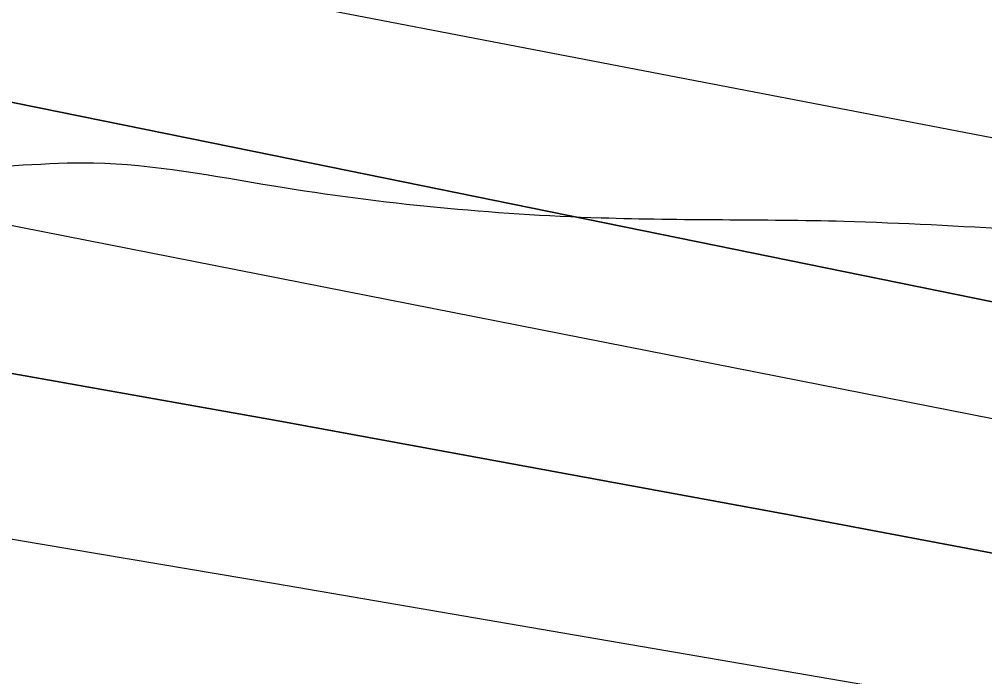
# Model space of a CAD drawing. Extents: x 3329332 to 3367211, y 631066 to 656469.
# Drawn here: x 3338292.7 to 3338425.4, y 648310.9 to 648401.2 of the extents above; entities that cross this region are included whole.
import ezdxf

# ---------------------------------------------------------------- set-up
doc = ezdxf.new("R2010")
doc.units = 0
for name, color, linetype in [('V-RIVR-EDGE', 7, 'Continuous'), ('V-TOPO-DPTH', 7, 'Continuous'), ('V-TOPO-MINR', 7, 'Continuous'), ('V-TOPO-WATR', 7, 'Continuous')]:
    doc.layers.add(name, color=color, linetype=linetype)

msp = doc.modelspace()

# ---------------------------------------------------------------- linework, layer by layer
at = {"layer": 'V-RIVR-EDGE'}
msp.add_spline([(3343636.8271070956, 646843.3989800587), (3343622.1108212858, 646851.5792317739), (3343608.9428611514, 646858.5922459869), (3343596.5399541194, 646861.3375356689), (3343585.2946953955, 646861.7531449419), (3343568.24393458, 646866.8367453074), (3343554.697763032, 646877.7287245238), (3343538.057816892, 646892.1185805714), (3343529.147033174, 646895.6308411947), (3343519.467360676, 646901.8596239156), (3343506.6900779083, 646910.0350810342), (3343488.8790585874, 646921.325408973), (3343476.1027347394, 646929.8886666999), (3343464.099135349, 646937.2866047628), (3343456.7481843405, 646944.2852351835), (3343449.7850339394, 646951.2829066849), (3343444.7484206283, 646953.23437568), (3343437.386921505, 646955.9671994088), (3343424.9830555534, 646958.3246884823), (3343409.480620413, 646962.2410513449), (3343396.697584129, 646968.089704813), (3343383.5277061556, 646974.3271178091), (3343375.7774475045, 646976.6730998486), (3343358.7228510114, 646980.205497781), (3343342.4448146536, 646984.1237784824), (3343324.996664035, 646985.3303316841), (3343315.3045255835, 646986.5177064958), (3343304.843498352, 646990.4216034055), (3343288.9638107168, 646998.60473188), (3343275.4109267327, 647006.7821068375), (3343264.954694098, 647012.6250067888), (3343248.681452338, 647018.4822905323), (3343233.954618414, 647022.3967355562), (3343209.925364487, 647028.2731976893), (3343162.260410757, 647042.3519666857), (3343147.918500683, 647045.1020509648), (3343128.926818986, 647049.4148447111), (3343116.5229530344, 647051.7723337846), (3343106.4526031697, 647056.8386736), (3343102.5793916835, 647058.7872658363), (3343086.688197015, 647062.3167870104), (3343081.258988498, 647062.3302118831), (3343073.506812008, 647063.9005927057), (3343064.593151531, 647066.249451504), (3343053.7481593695, 647071.7055097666), (3343047.940739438, 647075.5978996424), (3343041.7426421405, 647078.3278466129), (3343029.344529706, 647083.0121393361), (3343020.0488221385, 647087.6887607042), (3343006.4940203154, 647095.090534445), (3342971.6236099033, 647107.974257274), (3342951.4790744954, 647116.5557344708), (3342937.1515482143, 647125.1228278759), (3342928.2455590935, 647130.5740915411), (3342903.0586568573, 647138.7802340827), (3342877.487789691, 647148.5385379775), (3342858.8954156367, 647157.5039801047), (3342849.609297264, 647166.0586075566), (3342844.19159578, 647170.7256397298), (3342831.7934833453, 647175.4099324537), (3342823.655424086, 647177.7568734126), (3342803.887182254, 647181.6837843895), (3342796.52568313, 647184.4166081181), (3342787.2309344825, 647189.4810300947), (3342775.609382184, 647194.5512055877), (3342758.944504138, 647198.858245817), (3342732.97337041, 647203.5761007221), (3342721.3451056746, 647205.9316719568), (3342697.703652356, 647211.8071751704), (3342663.989931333, 647221.973416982), (3342635.705418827, 647232.1262339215), (3342620.593661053, 647237.2050396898), (3342601.9840264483, 647239.1900708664), (3342563.6166981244, 647249.3678197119), (3342526.798654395, 647258.7661316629), (3342490.762924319, 647270.8771300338), (3342457.056874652, 647284.1457767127), (3342444.661638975, 647289.9934712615), (3342438.029712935, 647274.1099479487), (3342415.16769651, 647281.5347357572), (3342391.925550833, 647292.0628873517), (3342329.1699355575, 647319.7520755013), (3342295.0780031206, 647333.7972823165), (3342283.068650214, 647338.8684167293), (3342254.791809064, 647352.1236385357), (3342236.19751717, 647360.3134794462), (3342218.3759497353, 647367.3380006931), (3342205.204153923, 647372.7998124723), (3342191.64743426, 647379.4259849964), (3342179.2579521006, 647387.6004831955), (3342172.2852125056, 647390.720148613), (3342149.820585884, 647402.0219835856), (3342116.8997266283, 647419.1667185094), (3342096.3664316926, 647427.3613540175), (3342074.6726116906, 647436.7222681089), (3342056.4594079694, 647442.1965458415), (3342048.7110671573, 647445.3181290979), (3342046.3909759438, 647448.0384868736), (3342044.4577264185, 647450.3700851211), (3342038.2586702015, 647452.712231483), (3342007.6463951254, 647462.4830013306), (3341964.2482070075, 647476.9390228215), (3341952.242689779, 647483.5613596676), (3341946.042674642, 647485.5157054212), (3341937.125178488, 647486.313361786), (3341928.594524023, 647486.7222586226), (3341922.397385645, 647489.8400062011), (3341906.513862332, 647496.4719322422), (3341894.505468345, 647501.9308672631), (3341878.2379801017, 647510.1149546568), (3341870.0932084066, 647509.7472913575), (3341856.9137412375, 647512.1066982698), (3341848.000080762, 647514.4555570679), (3341827.073231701, 647520.324347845), (3341821.2638939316, 647523.4411365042), (3341814.6789549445, 647526.5598430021), (3341810.025347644, 647526.571350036), (3341806.5332243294, 647525.8043790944), (3341795.289883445, 647526.9955895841), (3341774.7450814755, 647530.5366177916), (3341748.7854547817, 647539.9080799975), (3341739.1000287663, 647543.8100590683), (3341723.2049984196, 647545.7883778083), (3341703.4377155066, 647550.1030893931), (3341688.708963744, 647553.2419331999), (3341675.143613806, 647556.3779002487), (3341665.0684693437, 647559.505237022), (3341655.7785152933, 647566.5086620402), (3341650.35985489, 647570.787893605), (3341641.0583938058, 647573.1377113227), (3341619.3521078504, 647577.4572175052), (3341603.0731125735, 647580.9876975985), (3341588.7244900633, 647581.0231776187), (3341577.8641551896, 647580.2744261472), (3341570.499779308, 647581.843848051), (3341563.913881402, 647584.5747539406), (3341550.35620282, 647590.8131258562), (3341537.182489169, 647595.4993364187), (3341511.9936690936, 647602.9298777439), (3341494.1644303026, 647606.8519941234), (3341474.01126462, 647611.9432658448), (3341452.3126500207, 647619.3651768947), (3341435.647771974, 647623.672217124), (3341426.7293169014, 647624.0820728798), (3341409.6747204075, 647627.6144708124), (3341399.593822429, 647628.4150039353), (3341382.156219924, 647633.887363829), (3341364.3346524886, 647640.9118850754), (3341355.4209920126, 647643.2607438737), (3341344.179568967, 647645.2275555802), (3341336.034797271, 647644.8598922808), (3341320.5266086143, 647646.449451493), (3341290.677468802, 647651.176895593), (3341274.0145085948, 647656.2595370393), (3341268.5862589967, 647656.6607625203), (3341256.951281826, 647656.301729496), (3341232.5255970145, 647658.6889450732), (3341211.979836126, 647661.842172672), (3341186.0144559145, 647668.8868312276), (3341159.6564804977, 647673.9934456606), (3341146.4731776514, 647674.8016501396), (3341117.007043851, 647677.589132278), (3341103.433063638, 647677.2348938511), (3341097.616054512, 647677.2492776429), (3341091.8028810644, 647678.8148638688), (3341087.9296695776, 647680.7634561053), (3341085.2198599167, 647682.7091715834), (3341079.7954459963, 647684.661599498), (3341055.366884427, 647685.8854132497), (3341036.3684902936, 647687.4836027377), (3341024.7306363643, 647685.9611678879), (3341011.1547383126, 647684.8313282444), (3340999.5255146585, 647686.7990988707), (3340985.1855224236, 647690.3247843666), (3340953.8005228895, 647701.2608738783), (3340935.5930726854, 647709.0619552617), (3340923.584678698, 647714.5208902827), (3340917.0016575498, 647718.4151979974), (3340910.7968478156, 647718.4305407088), (3340908.0793667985, 647717.2738513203), (3340903.8135601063, 647717.2843994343), (3340894.5092222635, 647718.4708153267), (3340882.4893212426, 647719.2761430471), (3340860.789747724, 647726.3102534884), (3340855.75697009, 647729.812924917), (3340851.89047104, 647734.4761214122), (3340848.4060190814, 647736.811555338), (3340842.5909277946, 647737.6015403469), (3340826.314809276, 647742.2954222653), (3340811.5946877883, 647748.9244715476), (3340794.9432346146, 647758.6607202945), (3340781.396104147, 647769.1648989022), (3340774.827466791, 647778.8762157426), (3340770.949460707, 647778.8858049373), (3340766.3035247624, 647781.9997168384), (3340765.154506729, 647787.8196027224), (3340765.1631370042, 647791.3098081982), (3340761.6815618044, 647794.8086439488), (3340748.8985255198, 647800.6572974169), (3340736.8843780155, 647803.7894287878), (3340725.2589900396, 647807.3084018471), (3340719.4477344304, 647809.6495892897), (3340716.353959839, 647813.1474661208), (3340707.8348124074, 647818.2099702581), (3340686.534546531, 647829.8967290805), (3340660.9655972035, 647840.4306341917), (3340654.377781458, 647842.3859388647), (3340636.5533372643, 647848.2470582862), (3340626.477233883, 647850.986594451), (3340619.1090223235, 647851.0048139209), (3340608.2458106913, 647849.0926606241), (3340603.203443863, 647848.7173259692), (3340600.494593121, 647851.0508420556), (3340597.786701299, 647853.7721587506), (3340589.6467242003, 647855.343498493), (3340581.5086649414, 647857.6904394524), (3340569.1143881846, 647863.9259346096), (3340561.3708419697, 647868.9865209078), (3340557.892143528, 647873.6487584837), (3340534.6413675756, 647880.686704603), (3340500.541763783, 647891.6295065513), (3340470.702213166, 647900.2349567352), (3340445.522023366, 647911.1557035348), (3340419.5623966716, 647920.5271657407), (3340404.067632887, 647927.5459334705), (3340372.685510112, 647939.6454248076), (3340342.4696659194, 647952.9054412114), (3340306.057642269, 647969.6710058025), (3340282.828921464, 647985.6283659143), (3340275.0940055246, 647994.1791576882), (3340268.900702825, 647998.8481077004), (3340258.823640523, 648001.199843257), (3340240.223595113, 648007.0628805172), (3340208.8366777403, 648017.2233688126), (3340162.736351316, 648036.7275106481), (3340150.3468691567, 648044.9020088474), (3340132.923650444, 648056.1913778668), (3340120.1463676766, 648064.3668349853), (3340103.8769615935, 648071.7753211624), (3340062.4148997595, 648085.063146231), (3340020.562160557, 648097.1885283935), (3340008.159253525, 648099.9338180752), (3339970.575197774, 648113.2120539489), (3339931.446652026, 648129.2087297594), (3339889.974042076, 648138.2307481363), (3339851.5961656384, 648144.1426902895), (3339826.794187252, 648151.1844720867), (3339779.131151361, 648166.0388423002), (3339750.4607560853, 648176.9682193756), (3339726.4410913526, 648186.7226875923), (3339710.1716852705, 648194.1311737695), (3339698.5520508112, 648199.9769504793), (3339684.9905365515, 648204.6641199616), (3339657.470118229, 648210.1614117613), (3339640.4049736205, 648209.4280030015), (3339598.1414197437, 648212.2471294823), (3339566.358071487, 648218.9183712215), (3339519.0713291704, 648229.118175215), (3339492.7200661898, 648236.9393939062), (3339468.307806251, 648244.7558180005), (3339451.6400514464, 648247.899456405), (3339423.72320224, 648249.9075016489), (3339391.1489100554, 648250.3758514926), (3339356.2621980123, 648256.6669639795), (3339323.3125711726, 648262.1776806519), (3339267.0929899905, 648266.970331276), (3339191.493926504, 648276.0767345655), (3339142.6492693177, 648283.5657699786), (3339080.627062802, 648294.1898135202), (3339050.0051985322, 648300.0825772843), (3339012.788806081, 648305.2160414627), (3338936.4160592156, 648315.0999638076), (3338861.5935558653, 648324.5922498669), (3338841.0430003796, 648325.8064744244), (3338779.400923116, 648333.3271541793), (3338716.984203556, 648341.237552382), (3338619.6702238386, 648351.1732563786), (3338573.9260536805, 648357.879019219), (3338540.2008256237, 648363.3916537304), (3338502.213626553, 648370.4660387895), (3338454.128268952, 648371.3605460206), (3338406.04578811, 648373.4184550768), (3338372.6958947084, 648373.8887227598), (3338327.7215722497, 648378.2657641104), (3338302.9100046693, 648381.4295398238), (3338283.518056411, 648380.7018845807), (3338273.82495904, 648381.5014587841), (3338260.6522043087, 648386.5754699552), (3338248.6428514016, 648391.646604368), (3338238.5715426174, 648396.3251435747), (3338223.4501956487, 648397.5259432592), (3338149.397539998, 648404.6895078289), (3338106.754815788, 648410.9997987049), (3338090.4815740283, 648416.8570824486), (3338075.7662471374, 648425.4251347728), (3338068.017906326, 648428.5467180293), (3338061.041331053, 648430.1151810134), (3338050.188667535, 648432.4688344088), (3338042.0563617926, 648437.1425790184), (3338023.077146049, 648446.4967806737), (3338014.178828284, 648455.0504492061), (3338009.5482350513, 648464.3691708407), (3338008.012375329, 648470.5778162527), (3338005.6980376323, 648475.6249776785), (3338000.2832129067, 648481.4554116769), (3337993.311432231, 648484.962877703), (3337977.799407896, 648485.0012344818), (3337963.842421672, 648486.5869580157), (3337952.2227872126, 648492.4327347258), (3337934.79860958, 648503.3343031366), (3337924.3558018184, 648514.6064116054), (3337915.4689910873, 648527.8136874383), (3337906.963268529, 648538.3054000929), (3337897.6704377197, 648544.1454232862), (3337885.6534134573, 648546.1141528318), (3337868.6055294, 648552.3611550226), (3337833.747584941, 648570.2862857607), (3337831.4265348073, 648572.6188429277), (3337828.3413904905, 648579.6069252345), (3337825.256246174, 648586.595007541), (3337821.7775477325, 648591.257245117), (3337805.128012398, 648601.7690950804), (3337772.198522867, 648615.4236245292), (3337745.0716586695, 648623.2467610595), (3337725.3043757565, 648627.561472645), (3337697.3971157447, 648633.4475239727), (3337655.9264236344, 648643.2451435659), (3337633.050982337, 648645.2407228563), (3337587.683105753, 648647.2919194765), (3337530.6735395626, 648646.2694788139), (3337482.1965456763, 648645.6137425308), (3337469.4000845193, 648646.0331874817), (3337459.3258989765, 648649.5483248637), (3337449.6337605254, 648650.7356996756), (3337425.977923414, 648650.7941937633), (3337387.1921090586, 648648.5632820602), (3337346.0785321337, 648645.9503232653), (3337294.491462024, 648642.1998534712), (3337235.915350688, 648634.9764387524), (3337203.720228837, 648631.9536242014), (3337180.834239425, 648629.6833967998), (3337120.3162482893, 648621.3013748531), (3337079.5770471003, 648613.2582486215), (3337041.950798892, 648609.4732577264), (3337018.288249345, 648606.8171475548), (3336982.5914149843, 648599.1493559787), (3336951.5549003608, 648594.1846616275), (3336908.505197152, 648592.7398992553), (3336875.1648929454, 648597.088173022), (3336858.1045429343, 648598.2937673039), (3336851.1308444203, 648601.025632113), (3336844.931788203, 648603.367778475), (3336839.116696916, 648604.1577634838), (3336830.97288414, 648604.1779007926), (3336822.0457987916, 648601.0975510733), (3336811.5607985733, 648595.3064327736), (3336803.0243905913, 648593.38852596), (3336796.0430207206, 648593.017985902), (3336789.068363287, 648595.3620501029), (3336779.3743069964, 648595.773823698), (3336757.2572063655, 648590.787074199), (3336729.690759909, 648577.6699367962), (3336702.1377383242, 648569.9820079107), (3336685.851071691, 648570.4100831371), (3336673.8330885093, 648571.991012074), (3336663.7483548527, 648571.2403427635), (3336652.882266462, 648568.1647876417), (3336636.9603863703, 648559.2846893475), (3336627.2586587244, 648556.5940580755), (3336614.4593208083, 648555.8501012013), (3336584.9759264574, 648551.6571723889), (3336546.1862764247, 648547.8750582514), (3336510.1064360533, 648542.1472286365), (3336477.9017250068, 648535.2464080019), (3336448.4029879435, 648524.8486694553), (3336423.931274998, 648508.6214558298), (3336410.7115332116, 648494.6932371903), (3336400.5932373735, 648480.3695465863), (3336397.4630238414, 648469.1310002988), (3336394.711021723, 648454.0134890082), (3336388.0781367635, 648437.7421650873), (3336381.4500464, 648423.409844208), (3336375.9901524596, 648411.0136496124), (3336372.482686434, 648404.0418689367), (3336364.323530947, 648397.8571965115), (3336361.2134547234, 648394.762463), (3336359.6555398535, 648392.0516944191), (3336357.7011941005, 648385.8516792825), (3336351.0903642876, 648378.4997693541), (3336344.851033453, 648364.5542901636), (3336339.7981185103, 648359.9131488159), (3336331.2597926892, 648357.2196407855), (3336326.2116723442, 648354.5175024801), (3336319.2197543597, 648349.8811557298), (3336309.8904846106, 648340.9847558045), (3336302.5136427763, 648337.5127697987), (3336295.1348831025, 648333.2651825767), (3336286.9699740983, 648324.753706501), (3336280.3696924, 648321.6676032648), (3336267.1739236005, 648317.4343998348), (3336257.8667089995, 648317.457413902), (3336251.6618992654, 648317.4727566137), (3336242.352766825, 648316.7201694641), (3336231.4924319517, 648315.9714179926), (3336219.8584136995, 648316.0001855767), (3336194.6504152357, 648315.6747147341), (3336165.5749588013, 648319.6246397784), (3336148.122013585, 648318.8921899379), (3336131.0530332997, 648316.6075787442), (3336112.040255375, 648312.3887591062), (3336101.9488092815, 648308.9234855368), (3336086.414729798, 648300.0424283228), (3336075.546723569, 648296.1912719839), (3336060.4167463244, 648293.9018661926), (3336047.620285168, 648294.3213111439), (3336032.5056506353, 648298.2367150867), (3336021.6558638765, 648301.7537703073), (3336016.2304910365, 648303.3183976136), (3336006.536434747, 648303.7301712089), (3335978.6195855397, 648305.7382164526), (3335940.2158182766, 648301.1795421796), (3335891.725399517, 648295.0945973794), (3335848.668024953, 648290.5474301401), (3335790.1091741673, 648290.304426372), (3335753.2671574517, 648290.0077231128), (3335726.4993262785, 648286.1958824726), (3335694.691046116, 648282.7843083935), (3335674.8959545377, 648275.8528023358), (3335659.375299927, 648272.4009536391), (3335636.485474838, 648268.5795238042), (3335620.5808552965, 648266.6798364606), (3335591.8816924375, 648265.9751952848), (3335557.760033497, 648267.9985832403), (3335544.1870122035, 648268.0321454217), (3335523.2429025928, 648266.920525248), (3335504.6208020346, 648263.8641485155), (3335489.879584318, 648261.9615844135), (3335466.2323774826, 648265.5102839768), (3335442.1868219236, 648264.7941357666), (3335411.550573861, 648264.8698904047), (3335377.8042495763, 648261.8509115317), (3335309.145322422, 648254.6524287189), (3335266.481501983, 648252.4311062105), (3335243.9861899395, 648251.3233217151), (3335220.7162355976, 648250.6052556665), (3335202.4953605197, 648252.9771285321), (3335190.085741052, 648253.0078139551), (3335171.0777577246, 648250.7279973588), (3335140.040284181, 648245.3755023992), (3335097.7364556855, 648231.9070033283), (3335079.888997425, 648228.4609081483), (3335074.8475895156, 648228.4733741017), (3335068.641820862, 648228.100916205), (3335061.6614099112, 648228.1181767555), (3335052.348441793, 648225.8143871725), (3335042.2617902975, 648224.2881166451), (3335032.1655496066, 648218.883840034), (3335022.075062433, 648215.8063670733), (3335003.0651612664, 648212.7509492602), (3334965.832467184, 648211.2918030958), (3334950.711120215, 648212.4926027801), (3334915.8148189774, 648214.905709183), (3334852.211683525, 648213.5117695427), (3334793.257360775, 648210.1673198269), (3334744.7774901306, 648208.3481817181), (3334710.648159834, 648207.2691648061), (3334677.2905950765, 648204.6370276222), (3334638.509575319, 648204.3451189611), (3334608.649887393, 648204.8067563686), (3334566.769339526, 648205.6859208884), (3334543.1135024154, 648205.7444149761), (3334524.8839970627, 648204.6260823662), (3334499.6721629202, 648202.7494090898), (3334450.4205267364, 648202.4833912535), (3334410.477064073, 648202.5821599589), (3334380.228616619, 648202.6569556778), (3334353.8668055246, 648206.2123676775), (3334344.5576730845, 648205.4597805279), (3334325.5516075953, 648203.9555651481), (3334283.271752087, 648200.1820812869), (3334254.566835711, 648197.1506364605), (3334219.268350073, 648193.7476926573), (3334183.2000167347, 648192.6734703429), (3334158.3779010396, 648191.5714393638), (3334149.457528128, 648191.205693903), (3334137.0402373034, 648188.1339744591), (3334128.501911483, 648185.440466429), (3334111.044171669, 648182.7690135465), (3334081.563654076, 648179.7394865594), (3334057.1293389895, 648178.636496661), (3334040.8436312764, 648179.4523724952), (3334029.993844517, 648182.969427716), (3334019.911028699, 648182.9943596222), (3333987.3213938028, 648177.2578997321), (3333955.1224362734, 648172.6838827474), (3333933.013006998, 648170.799538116), (3333908.970328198, 648171.2467917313), (3333889.5831745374, 648172.4581395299), (3333868.256058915, 648173.2864813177), (3333818.617581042, 648173.4092230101), (3333772.0776723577, 648171.973090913), (3333733.678699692, 648169.3534196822), (3333687.913433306, 648167.5275691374), (3333647.9594225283, 648163.3605311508), (3333617.3135852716, 648159.5582797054), (3333590.539041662, 648153.0318348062), (3333562.604931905, 648148.059469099), (3333531.5645816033, 648141.5435723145), (3333511.0063547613, 648139.6553920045), (3333488.8978844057, 648138.1588479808), (3333475.711704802, 648137.8036506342), (3333461.743211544, 648134.7357668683), (3333439.4028820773, 648130.067855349)], degree=3, dxfattribs=at)
at = {"layer": 'V-TOPO-DPTH'}
for points in [[(3338499.615561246, 648347.5108614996), (3338413.6531906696, 648365.0120850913), (3338327.6856941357, 648382.4880646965), (3338241.7105086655, 648399.9261783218), (3338155.7301972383, 648417.3390479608), (3337988.4401911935, 648451.1805357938), (3337986.097511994, 648451.6332590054), (3337981.395708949, 648452.4432479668), (3337979.036585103, 648452.800513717), (3337910.249906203, 648462.6060680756), (3337873.453461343, 648467.4720895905), (3337836.603127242, 648471.8405135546), (3337799.67195928, 648475.4625411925), (3336997.5850886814, 648535.2778663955)], [(3336997.5850886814, 648535.2778663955), (3337799.67195928, 648475.4625411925), (3337836.603127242, 648471.8405135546), (3337873.453461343, 648467.4720895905), (3337910.249906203, 648462.6060680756), (3337979.036585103, 648452.800513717), (3337981.395708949, 648452.4432479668), (3337986.097511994, 648451.6332590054), (3337988.4401911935, 648451.1805357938), (3338155.7301972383, 648417.3390479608), (3338241.7105086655, 648399.9261783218), (3338327.6856941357, 648382.4880646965), (3338413.6531906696, 648365.0120850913), (3338499.615561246, 648347.5108614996)], [(3336982.7720334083, 648474.4389676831), (3337919.727413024, 648409.4825739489), (3337947.6838134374, 648406.5979694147), (3337975.595691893, 648403.35918257), (3338003.440787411, 648399.5891222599), (3338031.2413609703, 648395.4648796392), (3338116.9031699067, 648381.9213908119), (3338187.4470472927, 648370.4469123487), (3338257.9186963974, 648358.555668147), (3338328.2820030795, 648346.0392753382), (3338398.57308148, 648333.106116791), (3338738.0620172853, 648269.082800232), (3338755.598312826, 648265.8760082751), (3338773.1565824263, 648262.7988096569), (3338790.7478131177, 648259.9160010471), (3338808.3610178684, 648257.1627857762), (3338947.6233134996, 648236.1822894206), (3339034.8388757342, 648222.755936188)], [(3336982.7720334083, 648474.4389676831), (3337919.727413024, 648409.4825739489), (3337947.6838134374, 648406.5979694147), (3337975.595691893, 648403.35918257), (3338003.440787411, 648399.5891222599), (3338031.2413609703, 648395.4648796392), (3338116.9031699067, 648381.9213908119), (3338187.4470472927, 648370.4469123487), (3338257.9186963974, 648358.555668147), (3338328.2820030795, 648346.0392753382), (3338398.57308148, 648333.106116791), (3338738.0620172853, 648269.082800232), (3338755.598312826, 648265.8760082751), (3338773.1565824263, 648262.7988096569), (3338790.7478131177, 648259.9160010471), (3338808.3610178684, 648257.1627857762), (3338947.6233134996, 648236.1822894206), (3339034.8388757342, 648222.755936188)]]:
    msp.add_lwpolyline(points, dxfattribs=at)
at = {"layer": 'V-TOPO-MINR'}
for points in [[(3339425.7054778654, 648230.1426099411), (3338863.941654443, 648306.7414302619), (3338824.684532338, 648312.3670684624), (3338785.484182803, 648318.3484988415), (3338746.36899212, 648324.8636174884), (3338707.3105740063, 648331.7345283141), (3338705.5661624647, 648332.0536650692), (3338665.6879575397, 648339.4034887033), (3338625.822847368, 648346.8231586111), (3338585.9773793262, 648354.3475979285), (3338546.145006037, 648361.9418835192), (3338008.5252080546, 648465.1748903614), (3337997.580959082, 648467.1942541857), (3337986.618989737, 648469.1075596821), (3337975.630439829, 648470.8617776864), (3337964.624169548, 648472.5099373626), (3336995.3539258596, 648578.4984380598)], [(3339041.480670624, 648234.8329236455), (3338988.5260963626, 648243.6878931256), (3338935.5320642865, 648252.3035755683), (3338882.5117269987, 648260.7597333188), (3338796.5181183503, 648274.275675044), (3338786.4850753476, 648275.911971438), (3338776.4656545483, 648277.6252556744), (3338766.4666670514, 648279.4540216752), (3338756.4813017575, 648281.3597755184), (3338153.2715135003, 648400.0958853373), (3338124.4842036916, 648405.5616494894), (3338095.6519659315, 648410.7687105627), (3338066.752336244, 648415.5877170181), (3338037.8077786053, 648420.1480203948), (3338008.7960536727, 648424.2294266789), (3337979.7397585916, 648427.9314509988), (3337950.6166082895, 648431.0644023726), (3337921.448887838, 648433.8179717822), (3337008.4450349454, 648504.932441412)], [(3339034.8388757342, 648222.755936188), (3338947.6233134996, 648236.1822894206), (3338808.3610178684, 648257.1627857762), (3338790.7478131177, 648259.9160010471), (3338773.1565824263, 648262.7988096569), (3338755.598312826, 648265.8760082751), (3338738.0620172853, 648269.082800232), (3338398.57308148, 648333.106116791), (3338328.2820030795, 648346.0392753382), (3338257.9186963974, 648358.555668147), (3338187.4470472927, 648370.4469123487), (3338116.9031699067, 648381.9213908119), (3338031.2413609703, 648395.4648796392), (3338003.440787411, 648399.5891222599), (3337975.595691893, 648403.35918257), (3337947.6838134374, 648406.5979694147), (3337919.727413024, 648409.4825739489), (3336982.7720334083, 648474.4389676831)], [(3339114.346689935, 648196.0088264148), (3338821.7510590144, 648238.0674986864), (3338795.5703590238, 648241.9718252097), (3338769.4193713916, 648246.0598661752), (3338743.3129522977, 648250.4234788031), (3338717.236245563, 648254.9708058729), (3338592.871949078, 648277.3341997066), (3338504.6059529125, 648293.0311290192), (3338416.3007164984, 648308.501511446), (3338327.9366197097, 648323.632073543), (3338239.5332826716, 648338.536088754), (3338006.4428074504, 648377.3721249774), (3337989.273657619, 648380.0692770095), (3337972.0757573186, 648382.5534444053), (3337954.8347313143, 648384.7181348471), (3337937.56495484, 648386.6698406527), (3337013.3624604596, 648453.0603778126)]]:
    msp.add_lwpolyline(points, dxfattribs=at)
at = {"layer": 'V-TOPO-WATR'}
msp.add_lwpolyline([(3338499.615561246, 648347.5108614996), (3338413.6531906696, 648365.0120850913), (3338327.6856941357, 648382.4880646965), (3338241.7105086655, 648399.9261783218), (3338155.7301972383, 648417.3390479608), (3337988.4401911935, 648451.1805357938), (3337986.097511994, 648451.6332590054), (3337981.395708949, 648452.4432479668), (3337979.036585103, 648452.800513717), (3337910.249906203, 648462.6060680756), (3337873.453461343, 648467.4720895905), (3337836.603127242, 648471.8405135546), (3337799.67195928, 648475.4625411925), (3336997.5850886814, 648535.2778663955)], dxfattribs=at)

doc.saveas('drawing.dxf')
